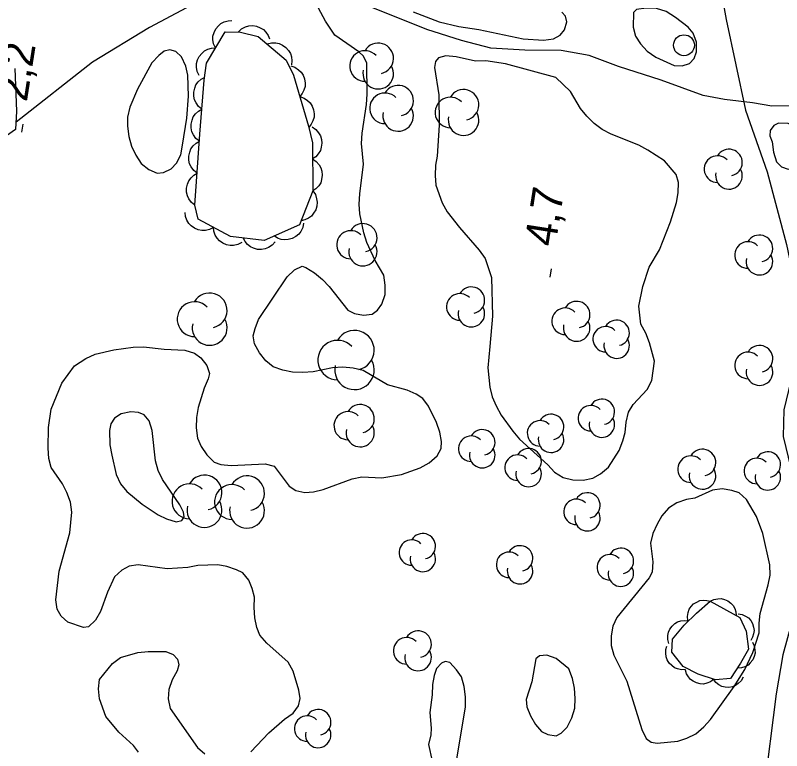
# Model space of a CAD drawing. Extents: x 282461 to 284471, y 5554090 to 5557646.
# Drawn here: x 283220.9 to 283294.3, y 5556355 to 5556425.4 of the extents above; entities that cross this region are included whole.
import ezdxf

# ---------------------------------------------------------------- set-up
doc = ezdxf.new("R2010")
doc.units = 0
for name, color, linetype in [('Niveau 2', 7, 'Continuous'), ('Niveau 22', 7, 'Continuous'), ('Niveau 3', 7, 'Continuous'), ('Niveau 36', 7, 'Continuous'), ('Niveau 44', 7, 'Continuous')]:
    doc.layers.add(name, color=color, linetype=linetype)

msp = doc.modelspace()

# ---------------------------------------------------------------- linework, layer by layer
at = {"layer": 'Niveau 2'}
for points in [[(283244.32, 5556393.11), (283243.85, 5556393.97), (283243.72, 5556394.73), (283243.89, 5556395.43), (283244.23, 5556396.3), (283246.97, 5556400.4), (283247.66, 5556401.05), (283248.41, 5556401.41), (283248.76, 5556401.29), (283249.58, 5556400.78), (283250.34, 5556400.15), (283250.99, 5556399.46), (283252.76, 5556397.21), (283253.4, 5556396.87), (283254.28, 5556396.71), (283255.09, 5556396.83), (283255.61, 5556397.19), (283256.01, 5556397.77), (283256.35, 5556398.71), (283256.34, 5556399.58), (283256.21, 5556400.56), (283255.38, 5556401.95), (283254.6, 5556403.68), (283254.3, 5556404.61), (283253.93, 5556406.41), (283253.86, 5556407.34), (283253.91, 5556408.33), (283254.28, 5556411.18), (283254.08, 5556413.15), (283254.13, 5556414.14), (283254.56, 5556416.88), (283254.61, 5556417.87), (283254.58, 5556420.83), (283254.28, 5556421.52), (283253.81, 5556421.93), (283251.52, 5556423.53), (283250.63, 5556424.85), (283249.74, 5556426.53)], [(283284.12, 5556425.22), (283283.24, 5556425.79), (283282.3, 5556426.07), (283281.32, 5556426.12), (283280.39, 5556425.99), (283280.1, 5556425.7), (283280.06, 5556424.3), (283280.3, 5556423.43), (283280.78, 5556422.68), (283281.42, 5556421.99), (283282.24, 5556421.42), (283283.99, 5556420.63), (283284.75, 5556420.58), (283285.45, 5556420.82), (283285.9, 5556421.29), (283286.13, 5556421.93), (283286.12, 5556422.86), (283285.82, 5556423.73), (283285.35, 5556424.3), (283284.12, 5556425.22)], [(283259.01, 5556425.75), (283261.52, 5556424.79), (283263.39, 5556424.34), (283265.31, 5556424.08), (283269.56, 5556423.19), (283271.48, 5556423.04), (283272.46, 5556423.17), (283273.1, 5556423.53), (283273.5, 5556424.05), (283273.72, 5556424.81), (283273.6, 5556425.33), (283273.25, 5556425.73)], [(283237.52, 5556417.67), (283237.44, 5556419.7), (283237.25, 5556420.57), (283236.84, 5556421.44), (283236.31, 5556421.96), (283235.72, 5556422.13), (283235.2, 5556422), (283234.68, 5556421.59), (283234, 5556420.89), (283232.63, 5556418.37), (283231.89, 5556416.62), (283231.67, 5556415.69), (283231.68, 5556414.81), (283231.81, 5556413.83), (283232.05, 5556412.9), (283232.47, 5556412.03), (283233, 5556411.23), (283233.71, 5556410.65), (283234.53, 5556410.31), (283235.11, 5556410.38), (283235.86, 5556410.74), (283236.38, 5556411.26), (283236.77, 5556412.08), (283236.94, 5556413.01), (283237.37, 5556415.58), (283237.52, 5556417.67)], [(283266.36, 5556393.71), (283266.15, 5556391.68), (283266.35, 5556389.82), (283266.59, 5556388.9), (283266.95, 5556388.03), (283267.43, 5556387.16), (283268.55, 5556385.61), (283269.19, 5556384.86), (283271.9, 5556382.39), (283272.54, 5556381.7), (283273.36, 5556381.19), (283274.29, 5556380.97), (283275.28, 5556380.92), (283276.21, 5556381.11), (283276.96, 5556381.52), (283277.71, 5556382.17), (283278.73, 5556383.75), (283279.07, 5556384.68), (283279.3, 5556385.5), (283279.4, 5556386.49), (283279.62, 5556387.42), (283280.08, 5556388.18), (283281.4, 5556389.59), (283281.85, 5556390.46), (283282.12, 5556392.33), (283281.63, 5556394.06), (283281.28, 5556394.99), (283280.8, 5556395.85), (283280.61, 5556397.59), (283280.99, 5556399.46), (283281.61, 5556401.32), (283282.58, 5556402.96), (283283.65, 5556405.64), (283284.21, 5556407.51), (283284.37, 5556408.44), (283284.42, 5556409.43), (283284.18, 5556410.18), (283283.06, 5556411.5), (283281.48, 5556412.53), (283280.6, 5556412.98), (283277.97, 5556414.06), (283277.1, 5556414.51), (283276.33, 5556415.08), (283275.63, 5556415.77), (283275.04, 5556416.52), (283274.09, 5556418.14), (283272.68, 5556419.46), (283267.84, 5556420.79), (283265.98, 5556421.06), (283264.99, 5556421.05), (283263.13, 5556421.44), (283262.14, 5556421.54), (283261.45, 5556421.36), (283261.16, 5556421.01), (283261.05, 5556420.43), (283261.49, 5556417.82), (283261.52, 5556414.91), (283261.32, 5556411.95), (283261.16, 5556411.08), (283261.11, 5556410.09), (283261.18, 5556409.16), (283261.78, 5556407.48), (283262.26, 5556406.62), (283263.44, 5556405.12), (283265.32, 5556402.94), (283265.91, 5556402.13), (283266.52, 5556400.34), (283266.62, 5556396.62), (283266.36, 5556393.71)], [(283296.67, 5556414.62), (283295.62, 5556414.72), (283294.92, 5556415.06), (283293.99, 5556415.11), (283293.53, 5556414.87), (283293.19, 5556414.4), (283293.14, 5556413.88), (283293.38, 5556413.3), (283293.5, 5556412.32), (283293.8, 5556411.39), (283294.28, 5556410.93), (283294.92, 5556410.71), (283295.55, 5556410.77), (283296.48, 5556411.02), (283297.29, 5556411.37), (283298.1, 5556411.91), (283298.5, 5556412.49), (283298.95, 5556413.37), (283298.95, 5556413.95), (283298.65, 5556414.41), (283298.07, 5556414.63), (283296.67, 5556414.62)], [(283248.2, 5556360.02), (283248.07, 5556360.83), (283247.53, 5556362.63), (283247.05, 5556363.5), (283245, 5556365.33), (283244.35, 5556366.08), (283244.05, 5556366.83), (283243.86, 5556367.76), (283243.79, 5556368.75), (283243.84, 5556369.74), (283243.6, 5556370.55), (283243.3, 5556371.36), (283242.71, 5556372.05), (283242.12, 5556372.33), (283241.19, 5556372.67), (283240.32, 5556372.83), (283238.4, 5556372.75), (283237.47, 5556372.57), (283235.49, 5556372.43), (283232.7, 5556372.81), (283231.83, 5556372.68), (283231.14, 5556372.32), (283230.45, 5556371.68), (283229.77, 5556370.21), (283229.09, 5556368.35), (283228.63, 5556367.53), (283227.94, 5556366.88), (283227.48, 5556366.82), (283225.96, 5556367.32), (283225.32, 5556367.9), (283224.96, 5556368.59), (283224.83, 5556369.46), (283225.15, 5556372.2), (283226.15, 5556375.87), (283226.36, 5556377.85), (283226.23, 5556378.83), (283225.87, 5556379.76), (283225.46, 5556380.57), (283224.39, 5556382.13), (283224.15, 5556382.99), (283224.08, 5556383.98), (283224.12, 5556385.96), (283224.39, 5556387.71), (283225.4, 5556390.22), (283226.6, 5556391.86), (283227.7, 5556392.57), (283228.57, 5556392.98), (283230.36, 5556393.41), (283232.22, 5556393.66), (283233.21, 5556393.68), (283235.19, 5556393.47), (283237.17, 5556393.37), (283238.1, 5556393.09), (283238.69, 5556392.63), (283239.28, 5556391.89), (283239.52, 5556391.13), (283239.41, 5556390.61), (283239.01, 5556389.73), (283238.45, 5556387.87), (283238.29, 5556386.93), (283238.24, 5556385.95), (283238.37, 5556384.96), (283238.73, 5556384.15), (283239.26, 5556383.34), (283239.97, 5556382.65), (283240.61, 5556382.43), (283241.6, 5556382.32), (283244.85, 5556382.48), (283245.73, 5556382.25), (283247.14, 5556380.35), (283247.79, 5556379.95), (283248.66, 5556379.73), (283249.48, 5556379.8), (283250.4, 5556380.04), (283253.18, 5556381.06), (283254.11, 5556381.24), (283256.03, 5556381.15), (283257.89, 5556381.46), (283259.68, 5556382.12), (283260.55, 5556382.6), (283261.3, 5556383.24), (283261.69, 5556383.95), (283261.74, 5556384.64), (283261.56, 5556385.51), (283261.26, 5556386.44), (283260.48, 5556388), (283259.95, 5556388.75), (283259.31, 5556389.15), (283258.43, 5556389.55), (283256.57, 5556390.05), (283254.22, 5556391.42), (283253.29, 5556391.64), (283252.3, 5556391.74), (283251.31, 5556391.67), (283249.46, 5556391.3), (283248.47, 5556391.23), (283247.48, 5556391.28), (283246.55, 5556391.45), (283245.62, 5556391.78), (283244.91, 5556392.36), (283244.32, 5556393.11)], [(283230.18, 5556383.31), (283230.61, 5556381.46), (283231.02, 5556380.59), (283231.61, 5556379.84), (283233.08, 5556378.64), (283234.6, 5556377.61), (283235.42, 5556377.22), (283236.35, 5556376.94), (283236.87, 5556377.06), (283237.1, 5556377.41), (283237.04, 5556377.87), (283236.68, 5556378.57), (283235.03, 5556380.99), (283234.61, 5556381.85), (283234.37, 5556382.78), (283234.04, 5556385.68), (283233.74, 5556386.6), (283233.27, 5556387.18), (283232.74, 5556387.41), (283231.99, 5556387.46), (283231.06, 5556387.27), (283230.43, 5556386.86), (283230.08, 5556386.33), (283229.97, 5556385.69), (283229.99, 5556384.3), (283230.18, 5556383.31)], [(283292.48, 5556375.83), (283291.88, 5556377.45), (283290.93, 5556379.07), (283290.23, 5556379.7), (283289.53, 5556379.92), (283288.6, 5556380.09), (283287.67, 5556379.96), (283285.99, 5556379.19), (283285.18, 5556379.06), (283284.25, 5556378.76), (283283.45, 5556378.23), (283282.82, 5556377.52), (283282.36, 5556376.71), (283281.96, 5556375.83), (283281.74, 5556374.9), (283281.94, 5556373.1), (283281.89, 5556372.11), (283281.61, 5556371.59), (283278.52, 5556367.78), (283278.12, 5556366.96), (283277.96, 5556366.03), (283277.97, 5556365.1), (283278.21, 5556364.17), (283279.46, 5556361.69), (283280.91, 5556357.06), (283281.32, 5556356.19), (283281.79, 5556355.85), (283282.37, 5556355.74), (283284.35, 5556355.94), (283285.22, 5556356.24), (283286.08, 5556356.65), (283286.83, 5556357.3), (283287.46, 5556358.01), (283289.75, 5556361.17), (283290.77, 5556362.81), (283291.51, 5556364.44), (283292.13, 5556366.31), (283292.12, 5556367.23), (283292.22, 5556368.16), (283293, 5556370.9), (283293.17, 5556371.83), (283293.15, 5556372.82), (283292.48, 5556375.83)], [(283232.74, 5556354.9), (283232.26, 5556355.54), (283230.85, 5556356.8), (283229.61, 5556358.3), (283229.01, 5556359.98), (283228.89, 5556360.96), (283228.99, 5556361.84), (283230.25, 5556363.36), (283231, 5556363.95), (283232.68, 5556364.44), (283233.67, 5556364.51), (283235.36, 5556364.52), (283236.06, 5556364.24), (283236.47, 5556363.78), (283236.59, 5556363.26), (283236.42, 5556362.68), (283235.97, 5556361.8), (283235.63, 5556360.87), (283235.58, 5556359.99), (283235.77, 5556359.07), (283238.37, 5556355.32), (283239.07, 5556354.74)], [(283270.39, 5556361.61), (283269.83, 5556359.92), (283269.89, 5556359.22), (283270.25, 5556358.35), (283270.73, 5556357.55), (283271.31, 5556356.86), (283271.9, 5556356.57), (283272.71, 5556356.46), (283273.18, 5556356.7), (283273.75, 5556357.29), (283274.21, 5556358.17), (283274.49, 5556359.1), (283274.53, 5556360.03), (283274.46, 5556361.02), (283274.28, 5556361.95), (283273.92, 5556362.87), (283272.69, 5556363.85), (283271.81, 5556364.18), (283271.11, 5556364.12), (283270.77, 5556363.82), (283270.39, 5556361.61)], [(283260.75, 5556357.18), (283260.7, 5556356.54), (283260.48, 5556355.61), (283260.84, 5556354.04), (283261.2, 5556353.18), (283261.79, 5556352.37), (283262.2, 5556352.26), (283262.55, 5556352.44), (283262.89, 5556352.91), (283263.11, 5556353.66), (283264.04, 5556359.19), (283264.02, 5556360.18), (283263.9, 5556361.16), (283263.65, 5556362.09), (283263.18, 5556362.78), (283262.53, 5556363.47), (283262.07, 5556363.58), (283261.72, 5556363.4), (283261.26, 5556362.88), (283261.04, 5556362.23), (283260.87, 5556361.36), (283260.83, 5556360.37), (283260.61, 5556358.69), (283260.75, 5556357.18)], [(283243.49, 5556354.91), (283245.21, 5556356.73), (283246.71, 5556358.03), (283247.52, 5556358.62), (283248.03, 5556359.32), (283248.2, 5556360.02)]]:
    msp.add_lwpolyline(points, dxfattribs=at)
at = {"layer": 'Niveau 22'}
for points in [[(283287, 5556463.92), (283286.87, 5556461.77), (283286.89, 5556454.04), (283287.81, 5556447.5), (283287.97, 5556443.55), (283287.47, 5556438.21), (283287.45, 5556435.48), (283287.79, 5556431.59), (283288.97, 5556425.04), (283290.81, 5556416.35), (283292.9, 5556410.44), (283294.75, 5556403.49), (283295.19, 5556401.34), (283295.44, 5556399.43), (283295.93, 5556393.27)], [(283246.93, 5556431.27), (283233.77, 5556424.26), (283228.33, 5556420.94), (283221.01, 5556415.19)], [(283306.67, 5556428.82), (283305.11, 5556422.88), (283303.54, 5556418.67), (283301.06, 5556410.17), (283299.28, 5556405.03), (283297.62, 5556399.66), (283295.17, 5556390.45), (283294.5, 5556387.66), (283294.42, 5556385.1), (283295.15, 5556382.08), (283295.9, 5556377.79), (283295.94, 5556372.93), (283295.74, 5556370.02), (283295.19, 5556367.11), (283294.41, 5556364.19), (283293.76, 5556360.47), (283292.59, 5556351.16)], [(283295.56, 5556416.75), (283293.35, 5556416.73), (283291.49, 5556417.05), (283288.82, 5556417.37), (283286.78, 5556417.75), (283282.75, 5556419.22), (283278.67, 5556420.51), (283275.87, 5556421.58), (283273.18, 5556422.07), (283269.69, 5556422.09), (283266.44, 5556422.28), (283263.64, 5556423.01), (283260.32, 5556424.07), (283255.01, 5556426.22)], [(283220.9, 5556420.32), (283221.06, 5556416.25), (283220.97, 5556414.51), (283214.05, 5556409.65)]]:
    msp.add_lwpolyline(points, dxfattribs=at)
at = {"layer": 'Niveau 3'}
for p, q in [((283221.56, 5556414.23), (283221.68, 5556415.02)), ((283272.14, 5556400.36), (283272.26, 5556401.15))]:
    msp.add_line(p, q, dxfattribs=at)
at = {"layer": 'Niveau 36'}
msp.add_circle((283284.935, 5556422.559), 1, dxfattribs=at)
at = {"layer": 'Niveau 44'}
for points in [[(283240.1, 5556422.3), (283239.92, 5556422.68), (283239.86, 5556423.1), (283239.86, 5556423.43), (283239.96, 5556423.78), (283240.12, 5556424.12), (283240.38, 5556424.42), (283240.62, 5556424.65), (283240.94, 5556424.8), (283241.31, 5556424.91), (283241.67, 5556424.93)], [(283242.29, 5556423.85), (283242.6, 5556424.14), (283242.98, 5556424.32), (283243.3, 5556424.43), (283243.66, 5556424.44), (283244.03, 5556424.39), (283244.39, 5556424.24), (283244.69, 5556424.08), (283244.93, 5556423.81), (283245.15, 5556423.5), (283245.28, 5556423.16)], [(283249.42, 5556408.61), (283248.13, 5556405.36), (283244.75, 5556403.87), (283241.53, 5556404.26), (283238.43, 5556405.9), (283238.14, 5556407.26), (283238.61, 5556414.04), (283239.03, 5556419.21), (283239.23, 5556420.84), (283241.03, 5556423.85), (283242.51, 5556423.8), (283244.19, 5556423.41), (283246.86, 5556421.13), (283247.57, 5556419.69), (283249, 5556414.81), (283249.37, 5556413.22), (283249.42, 5556408.61)], [(283245.04, 5556422.68), (283245.45, 5556422.8), (283245.87, 5556422.79), (283246.2, 5556422.73), (283246.52, 5556422.58), (283246.83, 5556422.36), (283247.08, 5556422.06), (283247.27, 5556421.78), (283247.37, 5556421.44), (283247.41, 5556421.06), (283247.37, 5556420.69)], [(283238.53, 5556419.67), (283238.35, 5556420.05), (283238.29, 5556420.46), (283238.29, 5556420.8), (283238.39, 5556421.15), (283238.55, 5556421.49), (283238.8, 5556421.78), (283239.05, 5556422.01), (283239.37, 5556422.17), (283239.73, 5556422.28), (283240.1, 5556422.3)], [(283247.31, 5556420.59), (283247.71, 5556420.46), (283248.06, 5556420.22), (283248.31, 5556419.99), (283248.49, 5556419.69), (283248.63, 5556419.33), (283248.67, 5556418.94), (283248.68, 5556418.61), (283248.57, 5556418.27), (283248.4, 5556417.93), (283248.17, 5556417.64)], [(283238.8, 5556416.43), (283238.47, 5556416.7), (283238.24, 5556417.04), (283238.08, 5556417.34), (283238.02, 5556417.69), (283238.02, 5556418.07), (283238.12, 5556418.45), (283238.23, 5556418.76), (283238.45, 5556419.05), (283238.73, 5556419.3), (283239.05, 5556419.48)], [(283248.17, 5556417.64), (283248.58, 5556417.51), (283248.92, 5556417.28), (283249.17, 5556417.05), (283249.35, 5556416.74), (283249.49, 5556416.39), (283249.54, 5556416), (283249.54, 5556415.67), (283249.43, 5556415.33), (283249.27, 5556414.99), (283249.03, 5556414.7)], [(283238.56, 5556413.37), (283238.22, 5556413.64), (283237.99, 5556413.98), (283237.84, 5556414.28), (283237.77, 5556414.64), (283237.77, 5556415.02), (283237.87, 5556415.4), (283237.98, 5556415.71), (283238.2, 5556415.99), (283238.48, 5556416.25), (283238.8, 5556416.43)], [(283249.35, 5556414.74), (283249.71, 5556414.51), (283249.97, 5556414.19), (283250.15, 5556413.9), (283250.25, 5556413.55), (283250.29, 5556413.18), (283250.22, 5556412.79), (283250.14, 5556412.47), (283249.94, 5556412.17), (283249.69, 5556411.89), (283249.39, 5556411.68)], [(283238.35, 5556410.31), (283238.02, 5556410.58), (283237.78, 5556410.92), (283237.62, 5556411.22), (283237.55, 5556411.57), (283237.55, 5556411.95), (283237.64, 5556412.33), (283237.75, 5556412.64), (283237.97, 5556412.93), (283238.25, 5556413.19), (283238.56, 5556413.37)], [(283249.39, 5556411.68), (283249.74, 5556411.44), (283250.01, 5556411.12), (283250.19, 5556410.83), (283250.28, 5556410.49), (283250.32, 5556410.11), (283250.26, 5556409.72), (283250.17, 5556409.4), (283249.98, 5556409.1), (283249.72, 5556408.82), (283249.42, 5556408.61)], [(283238.14, 5556407.26), (283237.8, 5556407.52), (283237.56, 5556407.86), (283237.41, 5556408.16), (283237.34, 5556408.51), (283237.34, 5556408.89), (283237.43, 5556409.27), (283237.54, 5556409.58), (283237.76, 5556409.87), (283238.03, 5556410.13), (283238.35, 5556410.31)], [(283249.42, 5556408.61), (283249.66, 5556408.26), (283249.78, 5556407.86), (283249.84, 5556407.53), (283249.8, 5556407.17), (283249.69, 5556406.81), (283249.49, 5556406.47), (283249.29, 5556406.21), (283248.99, 5556406), (283248.65, 5556405.84), (283248.29, 5556405.76)], [(283239.91, 5556405.11), (283239.54, 5556404.91), (283239.13, 5556404.83), (283238.79, 5556404.81), (283238.44, 5556404.89), (283238.09, 5556405.04), (283237.78, 5556405.28), (283237.54, 5556405.51), (283237.37, 5556405.83), (283237.24, 5556406.18), (283237.2, 5556406.55)], [(283248.52, 5556405.53), (283248.45, 5556405.11), (283248.26, 5556404.74), (283248.07, 5556404.47), (283247.78, 5556404.24), (283247.45, 5556404.06), (283247.07, 5556403.97), (283246.74, 5556403.92), (283246.39, 5556403.98), (283246.03, 5556404.1), (283245.72, 5556404.3)], [(283242.62, 5556403.68), (283242.25, 5556403.48), (283241.84, 5556403.4), (283241.5, 5556403.38), (283241.15, 5556403.46), (283240.8, 5556403.61), (283240.49, 5556403.85), (283240.25, 5556404.08), (283240.08, 5556404.39), (283239.95, 5556404.75), (283239.91, 5556405.11)], [(283245.8, 5556403.74), (283245.52, 5556403.42), (283245.17, 5556403.2), (283244.86, 5556403.06), (283244.51, 5556403.01), (283244.13, 5556403.02), (283243.75, 5556403.13), (283243.45, 5556403.26), (283243.17, 5556403.5), (283242.93, 5556403.78), (283242.76, 5556404.11)], [(283287.45, 5556369.33), (283287.8, 5556369.51), (283288.18, 5556369.58), (283288.49, 5556369.59), (283288.81, 5556369.51), (283289.13, 5556369.37), (283289.41, 5556369.15), (283289.63, 5556368.93), (283289.79, 5556368.64), (283289.9, 5556368.31), (283289.93, 5556367.97)], [(283287.45, 5556369.33), (283290.28, 5556367.78), (283290.9, 5556366.47), (283291.11, 5556364.74), (283290.36, 5556363.4), (283289.38, 5556361.95), (283287.95, 5556361.82), (283286.28, 5556362.35), (283284.86, 5556363.09), (283283.77, 5556364.45), (283283.84, 5556365.71), (283284.96, 5556367.04), (283286.13, 5556368.2), (283287.45, 5556369.33)], [(283285.3, 5556367.49), (283285.26, 5556367.88), (283285.33, 5556368.26), (283285.42, 5556368.56), (283285.61, 5556368.83), (283285.86, 5556369.08), (283286.17, 5556369.26), (283286.44, 5556369.39), (283286.77, 5556369.43), (283287.12, 5556369.42), (283287.45, 5556369.33)], [(283290.11, 5556368.14), (283290.5, 5556368.08), (283290.84, 5556367.91), (283291.1, 5556367.74), (283291.32, 5556367.49), (283291.49, 5556367.19), (283291.59, 5556366.84), (283291.64, 5556366.54), (283291.6, 5556366.21), (283291.49, 5556365.88), (283291.32, 5556365.58)], [(283283.5, 5556365.3), (283283.39, 5556365.68), (283283.4, 5556366.07), (283283.44, 5556366.37), (283283.59, 5556366.67), (283283.79, 5556366.96), (283284.06, 5556367.19), (283284.32, 5556367.36), (283284.63, 5556367.46), (283284.98, 5556367.5), (283285.32, 5556367.47)], [(283291.48, 5556365.41), (283291.66, 5556365.05), (283291.72, 5556364.68), (283291.74, 5556364.37), (283291.65, 5556364.04), (283291.51, 5556363.73), (283291.28, 5556363.45), (283291.07, 5556363.23), (283290.77, 5556363.07), (283290.44, 5556362.97), (283290.1, 5556362.94)], [(283285.08, 5556362.81), (283284.69, 5556362.78), (283284.31, 5556362.86), (283284.02, 5556362.97), (283283.76, 5556363.17), (283283.51, 5556363.42), (283283.34, 5556363.73), (283283.22, 5556364.02), (283283.19, 5556364.35), (283283.21, 5556364.7), (283283.31, 5556365.02)], [(283287.79, 5556361.87), (283287.48, 5556361.63), (283287.12, 5556361.49), (283286.82, 5556361.41), (283286.49, 5556361.43), (283286.15, 5556361.51), (283285.83, 5556361.67), (283285.57, 5556361.84), (283285.36, 5556362.1), (283285.19, 5556362.4), (283285.09, 5556362.73)], [(283290.6, 5556362.06), (283290.41, 5556361.72), (283290.13, 5556361.45), (283289.88, 5556361.26), (283289.57, 5556361.15), (283289.23, 5556361.09), (283288.87, 5556361.12), (283288.56, 5556361.17), (283288.27, 5556361.33), (283287.99, 5556361.54), (283287.78, 5556361.8)]]:
    msp.add_lwpolyline(points, dxfattribs=at)
for centre, radius, start, end in [((283255.675, 5556421.302), 1.464, 282.26917, 149.72625), ((283254.416, 5556420.57), 1.464, 44.11537, 269.80396), ((283255.675, 5556419.838), 1.464, 166.93686, 29.62122), ((283257.582, 5556417.257), 1.464, 282.26917, 149.72625), ((283263.842, 5556416.854), 1.464, 282.26917, 149.72625), ((283256.323, 5556416.525), 1.464, 44.11537, 269.80396), ((283262.584, 5556416.122), 1.464, 44.11537, 269.80396), ((283257.582, 5556415.793), 1.464, 166.93686, 29.62122), ((283263.842, 5556415.39), 1.464, 166.93686, 29.62122), ((283289.241, 5556411.335), 1.275, 282.26917, 149.72625), ((283288.145, 5556410.698), 1.275, 44.11537, 269.80396), ((283289.241, 5556410.06), 1.275, 166.93686, 29.62122), ((283253.05, 5556403.46), 1.35, 44.11537, 269.80396), ((283254.211, 5556404.135), 1.35, 282.26917, 149.72625), ((283292.158, 5556403.118), 1.275, 282.26917, 149.72625), ((283254.211, 5556402.785), 1.35, 166.93686, 29.62122), ((283291.062, 5556402.48), 1.275, 44.11537, 269.80396), ((283292.158, 5556401.843), 1.275, 166.93686, 29.62122), ((283264.587, 5556398.148), 1.275, 282.26917, 149.72625), ((283239.543, 5556397.173), 1.669, 282.26917, 149.72625), ((283263.49, 5556397.511), 1.275, 44.11537, 269.80396), ((283238.107, 5556396.338), 1.669, 44.11537, 269.80396), ((283264.587, 5556396.873), 1.275, 166.93686, 29.62122), ((283274.663, 5556396.771), 1.275, 282.26917, 149.72625), ((283273.566, 5556396.134), 1.275, 44.11537, 269.80396), ((283239.543, 5556395.504), 1.669, 166.93686, 29.62122), ((283274.663, 5556395.496), 1.275, 166.93686, 29.62122), ((283278.495, 5556395.028), 1.221, 282.26917, 149.72625), ((283277.444, 5556394.417), 1.221, 44.11537, 269.80396), ((283253.404, 5556393.367), 1.887, 282.26917, 149.72625), ((283251.781, 5556392.423), 1.887, 44.11537, 269.80396), ((283278.495, 5556393.806), 1.221, 166.93686, 29.62122), ((283292.166, 5556392.548), 1.275, 282.26917, 149.72625), ((283291.07, 5556391.91), 1.275, 44.11537, 269.80396), ((283253.404, 5556391.48), 1.887, 166.93686, 29.62122), ((283292.166, 5556391.273), 1.275, 166.93686, 29.62122), ((283277.074, 5556387.464), 1.221, 282.26917, 149.72625), ((283253.949, 5556386.816), 1.35, 282.26917, 149.72625), ((283276.023, 5556386.853), 1.221, 44.11537, 269.80396), ((283252.788, 5556386.141), 1.35, 44.11537, 269.80396), ((283272.213, 5556386.015), 1.221, 282.26917, 149.72625), ((283271.162, 5556385.405), 1.221, 44.11537, 269.80396), ((283277.074, 5556386.243), 1.221, 166.93686, 29.62122), ((283253.949, 5556385.466), 1.35, 166.93686, 29.62122), ((283265.631, 5556384.544), 1.221, 282.26917, 149.72625), ((283264.581, 5556383.933), 1.221, 44.11537, 269.80396), ((283272.213, 5556384.794), 1.221, 166.93686, 29.62122), ((283265.631, 5556383.323), 1.221, 166.93686, 29.62122), ((283270.068, 5556382.736), 1.221, 282.26917, 149.72625), ((283286.706, 5556382.612), 1.275, 282.26917, 149.72625), ((283292.96, 5556382.417), 1.221, 282.26917, 149.72625), ((283269.017, 5556382.125), 1.221, 44.11537, 269.80396), ((283285.609, 5556381.975), 1.275, 44.11537, 269.80396), ((283291.91, 5556381.806), 1.221, 44.11537, 269.80396), ((283270.068, 5556381.515), 1.221, 166.93686, 29.62122), ((283239.05, 5556379.738), 1.669, 282.26917, 149.72625), ((283243.119, 5556379.669), 1.669, 282.26917, 149.72625), ((283286.706, 5556381.337), 1.275, 166.93686, 29.62122), ((283292.96, 5556381.195), 1.221, 166.93686, 29.62122), ((283237.615, 5556378.904), 1.669, 44.11537, 269.80396), ((283241.683, 5556378.834), 1.669, 44.11537, 269.80396), ((283275.694, 5556378.503), 1.221, 282.26917, 149.72625), ((283239.05, 5556378.07), 1.669, 166.93686, 29.62122), ((283243.119, 5556378), 1.669, 166.93686, 29.62122), ((283274.644, 5556377.892), 1.221, 44.11537, 269.80396), ((283275.694, 5556377.281), 1.221, 166.93686, 29.62122), ((283259.939, 5556374.606), 1.221, 282.26917, 149.72625), ((283258.888, 5556373.995), 1.221, 44.11537, 269.80396), ((283268.197, 5556372.824), 1.221, 44.11537, 269.80396), ((283269.247, 5556373.434), 1.221, 282.26917, 149.72625), ((283278.894, 5556373.196), 1.221, 282.26917, 149.72625), ((283259.939, 5556373.385), 1.221, 166.93686, 29.62122), ((283277.843, 5556372.585), 1.221, 44.11537, 269.80396), ((283269.247, 5556372.213), 1.221, 166.93686, 29.62122), ((283278.894, 5556371.975), 1.221, 166.93686, 29.62122), ((283259.49, 5556365.228), 1.275, 282.26917, 149.72625), ((283258.394, 5556364.59), 1.275, 44.11537, 269.80396), ((283259.49, 5556363.952), 1.275, 166.93686, 29.62122), ((283249.928, 5556357.753), 1.221, 282.26917, 149.72625), ((283248.877, 5556357.142), 1.221, 44.11537, 269.80396), ((283249.928, 5556356.532), 1.221, 166.93686, 29.62122)]:
    msp.add_arc(centre, radius, start, end, dxfattribs=at)

# ---------------------------------------------------------------- texts
at = {"layer": 'Niveau 3'}
for s, p in [('2,2  ', (283222.04, 5556417.07)), ('4,7  ', (283272.62, 5556403.2))]:
    msp.add_text(s, height=3, rotation=81.09575, dxfattribs=at).set_placement(p)

doc.saveas('drawing.dxf')
